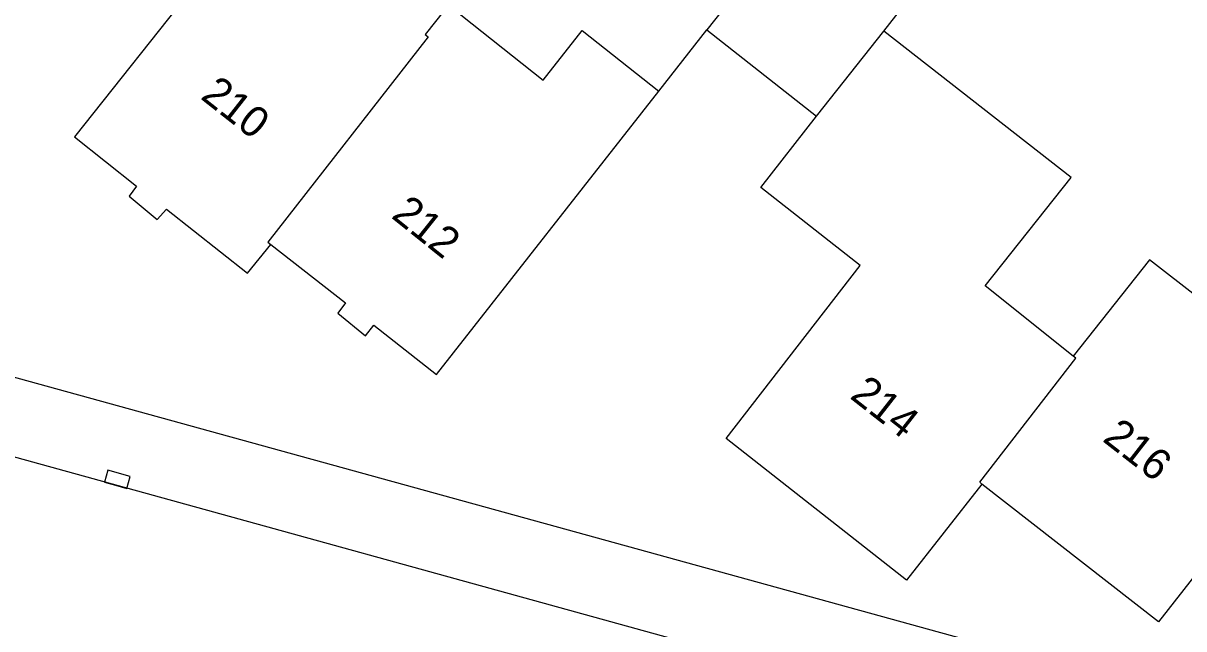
# Model space of a CAD drawing. Extents: x 126000 to 131009, y 393000 to 395500.
# Drawn here: x 130763.15 to 130800.8, y 394949.73 to 394969.35 of the extents above; entities that cross this region are included whole.
import ezdxf

# ---------------------------------------------------------------- set-up
doc = ezdxf.new("R2010")
doc.units = 0
for name, color, linetype in [('gg-afsc-muur', 7, 'Continuous'), ('gg-anno-huisnummerreeks BGT', 7, 'Continuous'), ('gg-bbg-bijgebouw', 7, 'Continuous'), ('gg-bbg-gedigitaliseerde bebouwing', 7, 'Continuous'), ('gg-bbg-gedigitaliseerde bijgebouw', 7, 'Continuous'), ('gg-bbg-hoofdgebouw', 7, 'Continuous'), ('gg-bbg-tussenscheiding', 7, 'Continuous'), ('gg-knt-verharding', 7, 'Continuous'), ('gt-symb-kolk', 7, 'Continuous')]:
    doc.layers.add(name, color=color, linetype=linetype)

# ---------------------------------------------------------------- blocks, each defined once
blk = doc.blocks.new('gt0-KOLK')
at = {"layer": 'gt-symb-kolk'}
blk.add_lwpolyline([(0, 0), (0.375, 0), (0.375, 0.4), (-0.375, 0.4), (-0.375, 0), (0, 0)], dxfattribs=at)

msp = doc.modelspace()

# ---------------------------------------------------------------- linework, layer by layer
at = {"layer": 'gg-afsc-muur'}
msp.add_line((130783.769, 394967.154), (130785.324, 394969.136), dxfattribs=at)
at = {"layer": 'gg-bbg-bijgebouw'}
msp.add_line((130785.324, 394969.136), (130788.888, 394966.338), dxfattribs=at)
at = {"layer": 'gg-bbg-gedigitaliseerde bebouwing'}
for points in [[(130778.318, 394971.676), (130778.39, 394971.62), (130777.03, 394969.87), (130780.02, 394967.51), (130781.28, 394969.11), (130783.769, 394967.154)], [(130797.21, 394958.56), (130794.35, 394960.84), (130797.14, 394964.35), (130791.07, 394969.09)], [(130811.63, 394958.1), (130805.56, 394962.82), (130802.79, 394959.27), (130799.69, 394961.68), (130797.21, 394958.56)]]:
    msp.add_lwpolyline(points, dxfattribs=at)
at = {"layer": 'gg-bbg-gedigitaliseerde bijgebouw'}
msp.add_line((130791.8, 394977.34), (130785.324, 394969.136), dxfattribs=at)
msp.add_lwpolyline([(130791.07, 394969.09), (130796.49, 394976.03), (130795.87, 394976.203)], dxfattribs=at)
at = {"layer": 'gg-bbg-hoofdgebouw'}
msp.add_line((130776.557, 394957.966), (130783.769, 394967.154), dxfattribs=at)
for points in [[(130771.773, 394982.029), (130765.123, 394973.55), (130768.787, 394970.676), (130764.819, 394965.664), (130766.834, 394964.069), (130766.588, 394963.742), (130767.504, 394962.991), (130767.797, 394963.327), (130770.428, 394961.25), (130771.183, 394962.184)], [(130794.249, 394954.414), (130791.805, 394951.304), (130785.952, 394955.895), (130790.3, 394961.502), (130787.077, 394964.025), (130788.888, 394966.338)], [(130771.183, 394962.184), (130773.609, 394960.294), (130773.355, 394959.951), (130774.261, 394959.223), (130774.526, 394959.56), (130776.557, 394957.966)], [(130807.61, 394953.02), (130804.358, 394955.538), (130799.981, 394949.95), (130794.249, 394954.414)]]:
    msp.add_lwpolyline(points, dxfattribs=at)
at = {"layer": 'gg-bbg-tussenscheiding'}
msp.add_line((130788.888, 394966.338), (130791.07, 394969.09), dxfattribs=at)
for points in [[(130778.318, 394971.676), (130776.19, 394968.99), (130776.29, 394968.91), (130771.09, 394962.25), (130771.183, 394962.184)], [(130794.249, 394954.414), (130794.187, 394954.472), (130797.29, 394958.5), (130797.21, 394958.56)]]:
    msp.add_lwpolyline(points, dxfattribs=at)
at = {"layer": 'gg-knt-verharding'}
for p, q in [((130693.587, 394974.405), (130839.686, 394934.112)), ((130754.382, 394960.21), (130837.117, 394937.44))]:
    msp.add_line(p, q, dxfattribs=at)

# ---------------------------------------------------------------- block references
at = {"layer": 'gt-symb-kolk', "rotation": -15.6069304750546}
msp.add_blockref('gt0-KOLK', (130766.15, 394954.377), dxfattribs=at)

# ---------------------------------------------------------------- texts
at = {"layer": 'gg-anno-huisnummerreeks BGT'}
for s, rotation, p in [('210', 321.8, (130768.872, 394966.928)), ('212', 321.3, (130775.06, 394963.069)), ('214', 321.9, (130789.933, 394957.221)), ('216', 322.1, (130798.127, 394955.829))]:
    msp.add_text(s, height=1, rotation=rotation, dxfattribs=at).set_placement(p)

doc.saveas('drawing.dxf')
